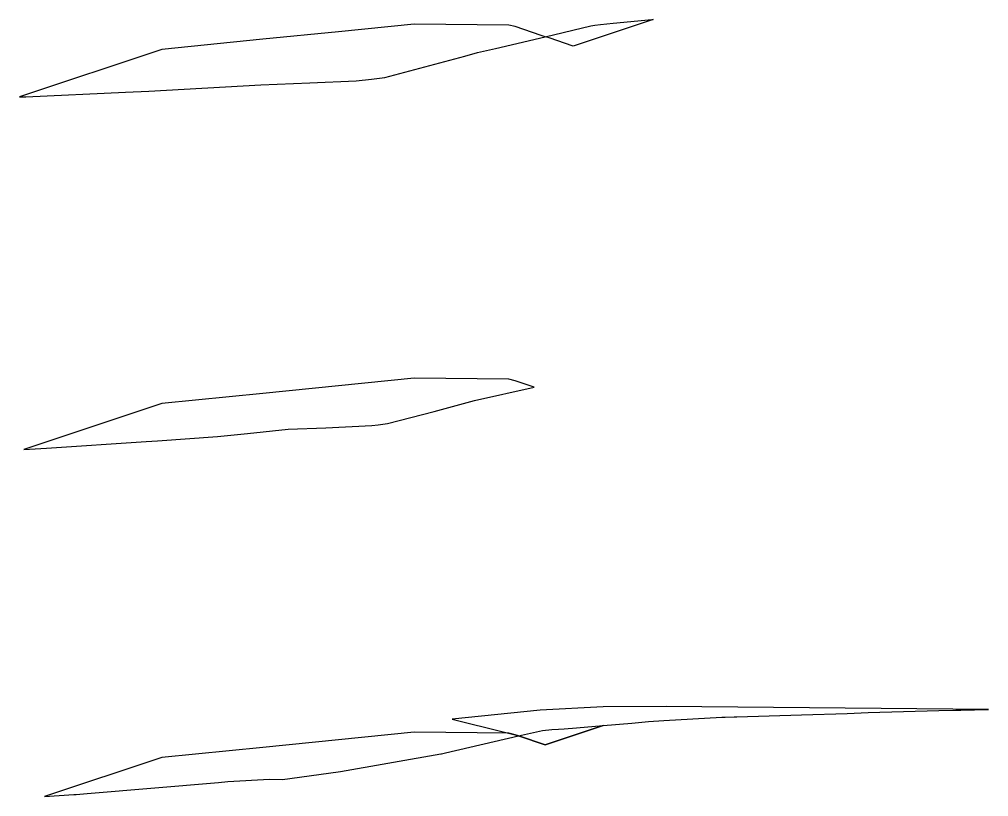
# Model space of a CAD drawing. Extents: x 1376273 to 1384221, y 378927 to 384592.
# Drawn here: x 1379340.6 to 1379494.1, y 380794.4 to 380917.5 of the extents above; entities that cross this region are included whole.
import ezdxf

# ---------------------------------------------------------------- set-up
doc = ezdxf.new("R2010")
doc.units = 0
doc.layers.add('R_Contours', color=7, linetype='Continuous')
doc.layers.add('T_Notes', color=7, linetype='Continuous')

msp = doc.modelspace()

# ---------------------------------------------------------------- linework, layer by layer
at = {"layer": 'R_Contours'}
for points in [[(1379340.59, 380905.23), (1379341.59, 380905.24), (1379357.38, 380905.99), (1379361.1, 380906.14), (1379378.86, 380907.15), (1379386.58, 380907.47), (1379393.97, 380907.77), (1379396.37, 380908.04), (1379398.5, 380908.31), (1379411.17, 380911.7), (1379413.16, 380912.23), (1379416, 380912.9), (1379423.9, 380914.76), (1379423.27, 380914.97), (1379419.15, 380916.35), (1379418.15, 380916.6), (1379403.15, 380916.75), (1379391.15, 380915.55), (1379379.15, 380914.35), (1379363.15, 380912.75)], [(1379423.9, 380914.76), (1379431.15, 380916.46), (1379431.76, 380916.59), (1379432.68, 380916.71), (1379433.68, 380916.81), (1379434.69, 380916.92), (1379440.8, 380917.48), (1379441, 380917.5), (1379428.34, 380913.28), (1379424.5, 380914.56)], [(1379341.29, 380849.36), (1379344.9, 380849.59), (1379360.66, 380850.6), (1379362.49, 380850.74), (1379371.99, 380851.4), (1379376.72, 380851.9), (1379383.15, 380852.55), (1379389.15, 380852.81), (1379396.42, 380853.17), (1379397.41, 380853.28), (1379398.89, 380853.45), (1379406.32, 380855.39), (1379412.67, 380857.13), (1379422.17, 380859.24), (1379419.15, 380860.25), (1379418.15, 380860.5), (1379403.15, 380860.65), (1379391.15, 380859.45), (1379379.15, 380858.25), (1379363.15, 380856.65)], [(1379344.58, 380794.36), (1379349.24, 380794.67), (1379349.46, 380794.68), (1379349.61, 380794.69), (1379351.31, 380794.84), (1379372.12, 380796.58), (1379373.62, 380796.73), (1379380.21, 380797.1), (1379382.25, 380797.06), (1379386.52, 380797.67), (1379391.46, 380798.31), (1379407.34, 380801.13), (1379407.49, 380801.16), (1379408.1, 380801.3), (1379419.67, 380803.97), (1379419.15, 380804.15), (1379418.15, 380804.4), (1379403.15, 380804.55), (1379391.15, 380803.35), (1379379.15, 380802.15), (1379363.15, 380800.55)], [(1379419.67, 380803.97), (1379423.48, 380804.85), (1379424.94, 380804.98), (1379426.02, 380805.02), (1379426.88, 380805.1), (1379428.84, 380805.27), (1379433.07, 380805.63), (1379423.89, 380802.57)]]:
    msp.add_lwpolyline(points, close=True, dxfattribs=at)
at = {"layer": 'T_Notes'}
for p, q in [((1379423.08, 380808.04), (1379409.15, 380806.64)), ((1379433.06, 380808.57), (1379423.08, 380808.04)), ((1379443.06, 380808.65), (1379433.06, 380808.57)), ((1379494.15, 380808.17), (1379443.06, 380808.65)), ((1379433.07, 380805.63), (1379437.64, 380806.01))]:
    msp.add_line(p, q, dxfattribs=at)
for points in [[(1379437.64, 380806.01), (1379440.26, 380806.25), (1379442.67, 380806.39), (1379451.87, 380806.93), (1379452.39, 380806.95), (1379453.84, 380806.99), (1379454.28, 380806.99), (1379464.52, 380807.32), (1379471.76, 380807.55), (1379475.09, 380807.66), (1379486.24, 380808.01), (1379488.93, 380808.06), (1379489.77, 380808.04), (1379494.15, 380808.17)], [(1379409.15, 380806.64), (1379417.44, 380804.57), (1379419.15, 380804.15), (1379419.67, 380803.97), (1379423.89, 380802.57), (1379433.07, 380805.63)]]:
    msp.add_lwpolyline(points, dxfattribs=at)

doc.saveas('drawing.dxf')
